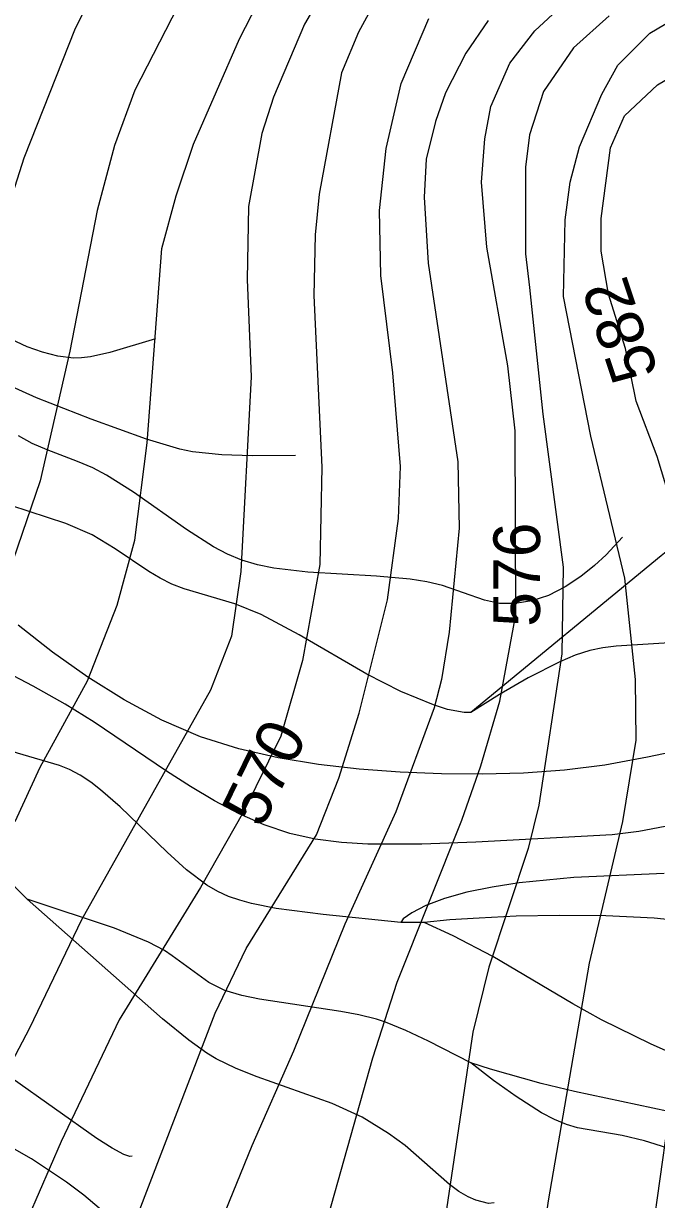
# Model space of a CAD drawing. Extents: x -709584 to -702006, y -1161789 to -1157496.
# Drawn here: x -708712.7 to -708577.2, y -1159891.3 to -1159639.5 of the extents above; entities that cross this region are included whole.
import ezdxf

# ---------------------------------------------------------------- set-up
doc = ezdxf.new("R2010")
doc.units = 0
for name, color, linetype in [('120_vrstevnice hlavní', 7, 'Continuous'), ('121_vrstevnice hlavní_popis', 7, 'Continuous'), ('122_vrstevnice základní', 7, 'Continuous'), ('411_akumulovaný odtok', 7, 'Continuous')]:
    doc.layers.add(name, color=color, linetype=linetype)

msp = doc.modelspace()

# ---------------------------------------------------------------- linework, layer by layer
at = {"layer": '120_vrstevnice hlavní'}
for points in [[(-708633.37, -1159627.34), (-708641.04, -1159641.37), (-708644.65, -1159650.05), (-708649.43, -1159676.09), (-708650.29, -1159684.77), (-708650.58, -1159697.78), (-708648.85, -1159734.52), (-708649.28, -1159755.35), (-708653.04, -1159775.89), (-708657.67, -1159792.09), (-708665.62, -1159808.29), (-708674.88, -1159824.49), (-708692.24, -1159852.84), (-708704.68, -1159878.88), (-708714.08, -1159900.57)], [(-708591.57, -1159840.69), (-708584.48, -1159810.32), (-708581.59, -1159792.96), (-708581.73, -1159779.94), (-708584.05, -1159758.24), (-708591.28, -1159727.87), (-708597.16, -1159697.97), (-708596.77, -1159681.58), (-708595.76, -1159673.48), (-708593.74, -1159665.96), (-708588.96, -1159654.68), (-708585.49, -1159648.46), (-708578.69, -1159641.61), (-708560.32, -1159630.67)], [(-708789.58, -1160084.27), (-708792.86, -1160072.53), (-708792.61, -1160069.11), (-708790.09, -1160064.95), (-708785.55, -1160060.3), (-708777.48, -1160053.94), (-708769.62, -1160049.56), (-708716.4, -1160025.26), (-708681.1, -1160005.59), (-708657.38, -1159990.83), (-708634.82, -1159974.49), (-708629.32, -1159969.43), (-708623.24, -1159962.34), (-708614.71, -1159948.02), (-708607.48, -1159929.21), (-708603.86, -1159915.76), (-708600.33, -1159891.54), (-708591.57, -1159840.69)]]:
    msp.add_lwpolyline(points, dxfattribs=at)
at = {"layer": '122_vrstevnice základní'}
for points in [[(-708618.76, -1159385.64), (-708609.79, -1159413.41), (-708605.02, -1159431.93), (-708602.13, -1159455.07), (-708602.42, -1159471.27), (-708606.9, -1159499.04), (-708610.37, -1159512.93), (-708617.46, -1159529.13), (-708627.73, -1159549.96), (-708635.54, -1159563.84), (-708654.78, -1159593.64), (-708664.9, -1159612.15), (-708677.05, -1159630.67), (-708688.91, -1159653.81), (-708693.25, -1159665.67), (-708697.01, -1159679.56), (-708702.8, -1159709.64), (-708709.16, -1159737.42), (-708717.99, -1159762.87)], [(-708722.9, -1159700.39), (-708712.63, -1159668.28), (-708701.64, -1159640.5), (-708686.45, -1159610.42), (-708665.77, -1159578.89), (-708655.64, -1159561.82), (-708636.84, -1159521.32), (-708627.87, -1159495.86), (-708624.4, -1159477.34), (-708623.53, -1159465.77), (-708624.26, -1159453.33), (-708626.14, -1159443.21), (-708629.75, -1159429.32), (-708634.67, -1159415.44), (-708641.61, -1159401.55), (-708648.7, -1159389.98)], [(-708714.52, -1159810.32), (-708709.16, -1159798.75), (-708699.04, -1159780.23), (-708692.67, -1159764.03), (-708688.91, -1159750.14), (-708686.31, -1159729.31), (-708683.13, -1159687.66), (-708680.09, -1159676.38), (-708676.33, -1159665.38), (-708666.49, -1159642.82), (-708654.92, -1159620.25), (-708640.46, -1159595.95), (-708621.65, -1159569.63), (-708613.26, -1159555.45), (-708606.9, -1159543.3), (-708594.75, -1159516.98), (-708589.83, -1159504.83), (-708585.93, -1159490.65), (-708581.15, -1159464.33), (-708579.71, -1159446.1), (-708580, -1159431.78), (-708581.15, -1159424.41), (-708589.69, -1159394.03)], [(-708578.12, -1159898.55), (-708574.79, -1159875.12), (-708569.15, -1159852.55), (-708565.39, -1159822.47), (-708565.68, -1159794.7), (-708566.54, -1159780.81), (-708568.28, -1159766.92), (-708573.63, -1159743.78), (-708577.1, -1159732.21), (-708581.59, -1159720.35), (-708583.9, -1159709.06), (-708587.52, -1159697.49), (-708589.11, -1159688.24), (-708589.11, -1159681.29), (-708587.09, -1159666.13), (-708584.07, -1159659.28), (-708577.01, -1159652.67), (-708532.12, -1159626.04)], [(-708646.53, -1159629.22), (-708652.61, -1159639.64), (-708659.26, -1159655.26), (-708661.72, -1159663.07), (-708664.61, -1159678.69), (-708664.9, -1159694.31), (-708664.03, -1159715.14), (-708666.2, -1159756.8), (-708668.23, -1159770.68), (-708672.71, -1159782.26), (-708700.34, -1159831.43), (-708711.48, -1159854.58), (-708720.01, -1159870.78)], [(-708724.06, -1160001.82), (-708707.14, -1159990.69), (-708701.06, -1159985.77), (-708687.47, -1159972.61), (-708678.79, -1159963.35), (-708666.78, -1159944.26), (-708659.55, -1159930.37), (-708653.62, -1159916.49), (-708638, -1159860.94), (-708632.79, -1159844.74), (-708618.91, -1159810.03), (-708614.85, -1159798.46), (-708610.8, -1159784.57), (-708607.33, -1159766.05), (-708607.48, -1159726.71), (-708609.07, -1159712.83), (-708613.55, -1159687.37), (-708614.71, -1159673.48), (-708613.99, -1159664.23), (-708612.69, -1159657.28), (-708608.64, -1159648.03), (-708603.28, -1159641.08), (-708594.75, -1159633.13)], [(-708613.26, -1159638.91), (-708618.04, -1159645.86), (-708622.38, -1159654.39), (-708624.55, -1159660.47), (-708626.57, -1159668.56), (-708627.01, -1159676.67), (-708626.14, -1159690.84), (-708619.77, -1159733.36), (-708619.48, -1159747.54), (-708621.65, -1159769.82), (-708623.24, -1159779.94), (-708624.83, -1159786.02), (-708633.08, -1159808.29), (-708643.93, -1159832.3), (-708654.92, -1159859.5), (-708663.89, -1159879.75), (-708687.61, -1159938.18), (-708697.45, -1159956.41), (-708705.11, -1159967.11), (-708708.73, -1159971.3), (-708721.31, -1159981.14)], [(-708718.57, -1159950.48), (-708711.91, -1159940.79), (-708697.01, -1159914.75), (-708691.08, -1159901.73), (-708671.7, -1159851.4), (-708665.05, -1159837.51), (-708650, -1159813.21), (-708645.23, -1159801.06), (-708640.89, -1159787.17), (-708634.82, -1159762.87), (-708632.5, -1159745.52), (-708632.07, -1159734.38), (-708633.66, -1159714.27), (-708636.26, -1159693.44), (-708636.55, -1159679.56), (-708635.1, -1159666.25), (-708631.92, -1159652.36), (-708625.99, -1159638.48)], [(-708587.37, -1159637.9), (-708595.04, -1159644.7), (-708601.4, -1159654.1), (-708604.44, -1159663.36), (-708605.31, -1159670.3), (-708605.31, -1159688.81), (-708604.44, -1159696.05), (-708601.55, -1159723.12), (-708597.21, -1159755.93), (-708597.5, -1159774.45), (-708602.42, -1159806.84), (-708604.73, -1159816.1), (-708613.12, -1159841.56), (-708616.59, -1159855.45), (-708622.38, -1159894.79)]]:
    msp.add_lwpolyline(points, dxfattribs=at)
at = {"layer": '411_akumulovaný odtok'}
msp.add_line((-708626.99, -1159832), (-708631.99, -1159832), dxfattribs=at)
for points in [[(-708684.49, -1159707), (-708694.24, -1159709.95), (-708698.43, -1159710.86), (-708700.35, -1159711.11), (-708702.04, -1159711.16), (-708705.39, -1159710.72), (-708708.71, -1159709.86), (-708711.98, -1159708.73), (-708716.67, -1159706.54), (-708721, -1159703.56), (-708726.46, -1159699.05), (-708743.91, -1159683.93), (-708746.68, -1159681.7), (-708748.34, -1159680.59), (-708752.21, -1159678.59), (-708754.28, -1159677.86), (-708758.01, -1159677.12), (-708761.99, -1159677)], [(-708654.49, -1159732), (-708663.82, -1159732.1), (-708670.32, -1159731.88), (-708676.59, -1159731.23), (-708679.27, -1159730.68), (-708686.43, -1159728.51), (-708698.23, -1159724.24), (-708709.94, -1159719.68), (-708716.77, -1159716.57), (-708723.01, -1159713.02), (-708731.09, -1159707.83), (-708739.01, -1159702.41), (-708744.69, -1159698.06), (-708748.39, -1159694.54), (-708752.5, -1159689.72), (-708756.49, -1159684.55), (-708761.99, -1159677)], [(-708584.49, -1159749.5), (-708588.01, -1159753.27), (-708590.49, -1159755.53), (-708593.44, -1159757.9), (-708596.77, -1159760.13), (-708600.38, -1159761.97), (-708603.93, -1159763.14), (-708607.47, -1159763.71), (-708610.85, -1159763.66), (-708614.06, -1159762.96), (-708623.05, -1159759.8), (-708626.44, -1159759.02), (-708629.95, -1159758.47), (-708637.19, -1159757.81), (-708651.91, -1159756.98), (-708659.13, -1159756.15), (-708662.63, -1159755.44), (-708666.02, -1159754.42), (-708669.1, -1159753.12), (-708672.09, -1159751.53), (-708677.86, -1159747.85), (-708689.17, -1159739.82), (-708694.95, -1159736.18), (-708697.93, -1159734.63), (-708701.16, -1159733.25), (-708707.71, -1159730.79), (-708710.91, -1159729.4), (-708713.8, -1159727.82)], [(-708521.99, -1159727), (-708536.63, -1159735.79), (-708543.32, -1159739.14), (-708547.41, -1159740.58), (-708549.42, -1159741.05), (-708557.55, -1159742.43), (-708559.54, -1159742.89), (-708561.46, -1159743.51), (-708563.44, -1159744.37), (-708567.23, -1159746.61), (-708570.88, -1159749.22), (-708576.24, -1159753.46), (-708616.99, -1159787)], [(-708616.99, -1159787), (-708618.42, -1159787.05), (-708621.99, -1159786.35), (-708625, -1159785.41), (-708631.97, -1159782.51), (-708639.24, -1159778.83), (-708653.71, -1159770.41), (-708661.89, -1159766.07), (-708667.49, -1159763.76), (-708678.37, -1159760.56), (-708680.97, -1159759.54), (-708683.49, -1159758.27), (-708685.93, -1159756.81), (-708693.1, -1159751.95), (-708698.06, -1159748.98), (-708703.69, -1159746.58), (-708715.45, -1159742.69)], [(-708631.99, -1159832), (-708648.58, -1159830.28), (-708658.67, -1159828.96), (-708663.94, -1159827.9), (-708666.44, -1159827.22), (-708668.86, -1159826.38), (-708671.18, -1159825.34), (-708673.49, -1159823.98), (-708677.83, -1159820.67), (-708681.96, -1159816.94), (-708692.07, -1159807.2), (-708696.23, -1159803.58), (-708698.37, -1159801.93), (-708700.59, -1159800.46), (-708702.9, -1159799.21), (-708705.04, -1159798.34), (-708714.01, -1159795.74), (-708716.22, -1159794.96), (-708718.53, -1159793.9), (-708722.98, -1159791.25), (-708727.26, -1159788.16), (-708731.51, -1159784.75), (-708751.99, -1159767)], [(-708561.01, -1159792.79), (-708579.17, -1159796.59), (-708588.33, -1159798.29), (-708596.96, -1159799.36), (-708605.68, -1159799.99), (-708614.46, -1159800.24), (-708623.28, -1159800.17), (-708632.1, -1159799.81), (-708640.89, -1159799.14), (-708649.61, -1159798.14), (-708658.22, -1159796.74), (-708666.65, -1159794.82), (-708674.85, -1159792.24), (-708683.17, -1159788.66), (-708691.19, -1159784.33), (-708698.98, -1159779.43), (-708706.55, -1159774.07), (-708713.92, -1159768.33)], [(-708568.73, -1159771.76), (-708585.89, -1159772.79), (-708588.71, -1159773.16), (-708591.52, -1159773.75), (-708594.62, -1159774.76), (-708597.93, -1159776.15), (-708604.71, -1159779.6), (-708610.83, -1159783.16), (-708616.99, -1159787)], [(-708575.4, -1159811.4), (-708581.06, -1159812.48), (-708586.7, -1159813.21), (-708615.94, -1159814.75), (-708627.51, -1159815.2), (-708639.02, -1159815.17), (-708644.7, -1159814.82), (-708650.28, -1159814.12), (-708655.73, -1159812.94), (-708661.24, -1159811.08), (-708666.59, -1159808.69), (-708671.84, -1159805.9), (-708677.02, -1159802.83), (-708682.14, -1159799.56), (-708697.65, -1159789.1), (-708703.84, -1159785.25), (-708710.66, -1159781.36), (-708717.85, -1159777.68)], [(-708686.99, -1159902), (-708693.27, -1159895.87), (-708699.81, -1159890.33), (-708703.52, -1159887.55), (-708711.06, -1159882.53), (-708720.77, -1159877.04), (-708761.43, -1159855.42), (-708767.53, -1159851.9), (-708773.43, -1159848.11), (-708778.93, -1159843.82), (-708784.04, -1159839.04), (-708791.34, -1159831.38), (-708805.6, -1159815.53), (-708811.58, -1159809.57), (-708814.93, -1159806.56), (-708818.34, -1159803.73), (-708821.69, -1159801.25), (-708824.84, -1159799.25), (-708827.66, -1159797.85), (-708829.83, -1159797.11), (-708831.34, -1159796.85), (-708831.99, -1159797)], [(-708711.99, -1159827), (-708722.6, -1159816.24)], [(-708575.6, -1159821.46), (-708594.96, -1159822.31), (-708606.62, -1159823.5), (-708612.4, -1159824.39), (-708617.82, -1159825.5), (-708622.64, -1159826.82), (-708626.64, -1159828.31), (-708629.64, -1159829.88), (-708631.47, -1159831.21), (-708631.99, -1159832)], [(-708616.99, -1159862), (-708626.03, -1159857.38), (-708630.88, -1159855.09), (-708635.28, -1159853.27), (-708637.2, -1159852.65), (-708640.97, -1159851.72), (-708644.82, -1159851.01), (-708662.26, -1159848.39), (-708666.03, -1159847.6), (-708669.64, -1159846.5), (-708673.04, -1159844.84), (-708680.93, -1159839.08), (-708682.57, -1159837.99), (-708685.96, -1159836.16), (-708693.24, -1159833.21), (-708711.99, -1159827)], [(-708611.99, -1159892), (-708613.22, -1159892.09), (-708615.93, -1159891.43), (-708617.59, -1159890.71), (-708619.55, -1159889.55), (-708621.53, -1159888.06), (-708631.02, -1159879.71), (-708634.58, -1159877.11), (-708640.28, -1159873.65), (-708646.7, -1159870.72), (-708662.71, -1159865.02), (-708667.19, -1159863.24), (-708671.49, -1159861.14), (-708673.52, -1159859.91), (-708677.39, -1159857.15), (-708682.98, -1159852.6), (-708711.99, -1159827)], [(-708372.62, -1159869.46), (-708397.76, -1159858.73), (-708403.92, -1159856.46), (-708410.6, -1159854.5), (-708417.4, -1159852.91), (-708424.26, -1159851.55), (-708437.56, -1159849.17), (-708444.4, -1159848.19), (-708470.74, -1159845.55), (-708488.77, -1159842.59), (-708493.65, -1159842.11), (-708519.41, -1159840.42), (-708526.45, -1159839.75), (-708533.48, -1159838.85), (-708540.44, -1159837.63), (-708557.47, -1159833.85), (-708567.43, -1159832.13), (-708577.71, -1159831.06), (-708588.08, -1159830.54), (-708598.09, -1159830.45), (-708607.29, -1159830.64), (-708615.23, -1159831.01), (-708621.46, -1159831.43), (-708626.99, -1159832)], [(-708569.54, -1159861.95), (-708578.42, -1159858.05), (-708589.05, -1159852.82), (-708595.17, -1159849.41), (-708612.28, -1159839.27), (-708620.79, -1159834.81), (-708626.99, -1159832)], [(-708496.99, -1159907), (-708498.2, -1159906.33), (-708501.54, -1159905.12), (-708506.7, -1159903.86), (-708513.06, -1159902.95), (-708529.34, -1159901.74), (-708533.96, -1159900.81), (-708536.15, -1159900.06), (-708540.04, -1159897.99), (-708547.59, -1159892.92), (-708551.91, -1159890.43), (-708558.69, -1159887.08), (-708567.97, -1159883), (-708575.02, -1159880.24), (-708579.78, -1159878.68), (-708584.58, -1159877.56), (-708594.13, -1159875.9), (-708596.51, -1159875.22), (-708599.11, -1159874.13), (-708601.83, -1159872.7), (-708607.3, -1159869.25), (-708612.15, -1159865.76), (-708616.99, -1159862)], [(-708571.33, -1159873.13), (-708594.82, -1159868.15), (-708601.92, -1159866.42), (-708612.79, -1159863.4), (-708616.99, -1159862)], [(-708689.49, -1159882), (-708690.02, -1159882.07), (-708691.3, -1159881.61), (-708693.79, -1159880.29), (-708697.08, -1159878.2), (-708715.16, -1159865.36)]]:
    msp.add_lwpolyline(points, dxfattribs=at)

# ---------------------------------------------------------------- texts
at = {"layer": '121_vrstevnice hlavní_popis'}
for s, rotation, p in [('582', 108.4244, (-708576.78, -1159714.29)), ('576', 89.8993, (-708602.19, -1159768.68)), ('570', 63.9655, (-708661.67, -1159812.05))]:
    msp.add_text(s, height=10, rotation=rotation, dxfattribs=at).set_placement(p)

doc.saveas('drawing.dxf')
